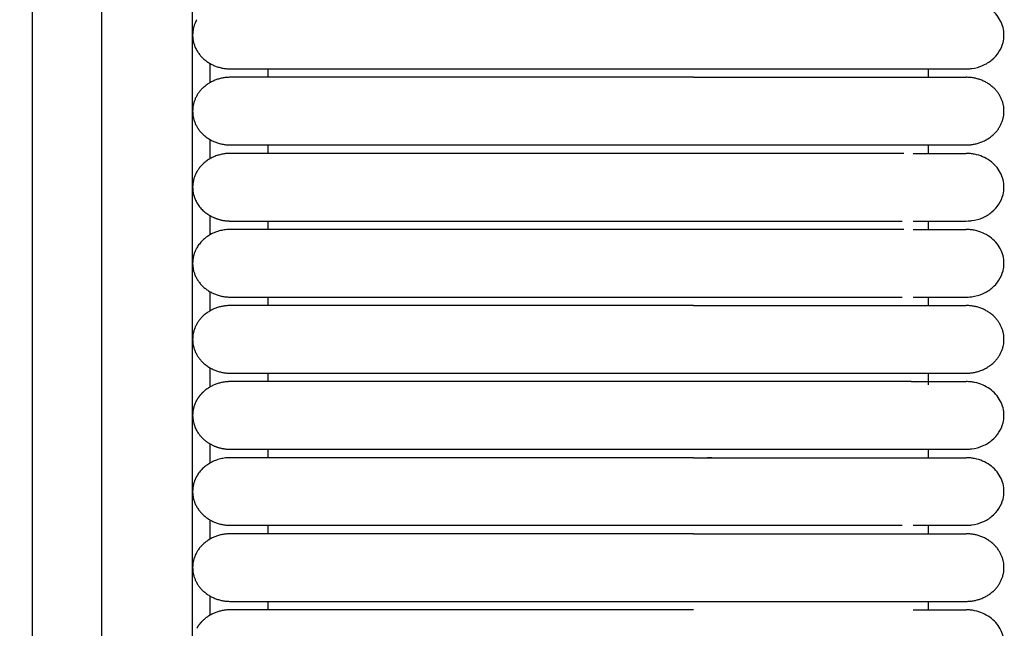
# Model space of a CAD drawing. Header units: millimetres. Extents: x -31695 to -19845, y -5614 to 7253.
# Tile 264 of 432: x -27600 to -27541, y 4823 to 4860. Entities that reach past the tile are written whole.
import ezdxf

# ---------------------------------------------------------------- set-up
doc = ezdxf.new("R2010")
doc.units = ezdxf.units.MM
doc.layers.add('2d', color=7, linetype='Continuous', true_color=0x000000)

msp = doc.modelspace()

# ---------------------------------------------------------------- linework, layer by layer
at = {"layer": '2d', "linetype": 'Continuous', "lineweight": -3}
msp.add_lwpolyline([(-27589.426, 4598.27), (-27589.426, 5374.719)], dxfattribs=at)
for points, knots in [([(-27595.609, 4580.414), (-27595.515, 4581.874), (-27595.437, 4583.335), (-27595.37, 4584.797), (-27595.297, 4586.378), (-27595.239, 4587.961), (-27595.189, 4589.544), (-27595.136, 4591.246), (-27595.094, 4592.949), (-27595.059, 4594.652), (-27595.021, 4596.505), (-27594.993, 4598.358), (-27594.97, 4600.211), (-27594.946, 4602.186), (-27594.929, 4604.161), (-27594.916, 4606.136), (-27594.902, 4608.199), (-27594.894, 4610.262), (-27594.888, 4612.325), (-27594.882, 4614.504), (-27594.879, 4616.683), (-27594.877, 4618.862), (-27594.875, 4622.137), (-27594.875, 4625.411), (-27594.875, 4628.686), (-27594.876, 4639.331), (-27594.875, 4649.975), (-27594.875, 4660.62), (-27594.875, 4672.699), (-27594.875, 4684.778), (-27594.875, 4696.856), (-27594.875, 4710.296), (-27594.875, 4723.735), (-27594.875, 4737.175), (-27594.875, 4751.989), (-27594.875, 4766.804), (-27594.875, 4781.619), (-27594.875, 4813.556), (-27594.875, 4845.491), (-27594.875, 4877.427), (-27594.875, 4910.929), (-27594.875, 4944.432), (-27594.875, 4977.935), (-27594.875, 5011.437), (-27594.875, 5044.939), (-27594.875, 5078.441), (-27594.875, 5094.409), (-27594.875, 5110.377), (-27594.875, 5126.346), (-27594.875, 5142.314), (-27594.875, 5158.284), (-27594.875, 5174.252), (-27594.875, 5181.659), (-27594.875, 5189.066), (-27594.875, 5196.473), (-27594.875, 5203.88), (-27594.875, 5211.288), (-27594.875, 5218.695), (-27594.875, 5224.095), (-27594.875, 5229.495), (-27594.875, 5234.895)], [0, 0, 0, 0, 4.32571, 4.32571, 4.32571, 9.006348, 9.006348, 9.006348, 14.041632, 14.041632, 14.041632, 19.519096, 19.519096, 19.519096, 25.35732, 25.35732, 25.35732, 31.454857, 31.454857, 31.454857, 37.895938, 37.895938, 37.895938, 47.575429, 47.575429, 47.575429, 79.038556, 79.038556, 79.038556, 114.740207, 114.740207, 114.740207, 154.464201, 154.464201, 154.464201, 198.253062, 198.253062, 198.253062, 292.648844, 292.648844, 292.648844, 391.674129, 391.674129, 391.674129, 490.698643, 490.698643, 490.698643, 537.896832, 537.896832, 537.896832, 585.096367, 585.096367, 585.096367, 606.990068, 606.990068, 606.990068, 628.884072, 628.884072, 628.884072, 644.845046, 644.845046, 644.845046, 644.845046]), ([(-27599.815, 4580.596), (-27599.721, 4582.035), (-27599.643, 4583.484), (-27599.576, 4584.924), (-27599.504, 4586.492), (-27599.444, 4588.061), (-27599.395, 4589.629), (-27599.341, 4591.321), (-27599.298, 4593.014), (-27599.263, 4594.706), (-27599.224, 4596.551), (-27599.195, 4598.396), (-27599.171, 4600.241), (-27599.146, 4602.211), (-27599.128, 4604.181), (-27599.114, 4606.15), (-27599.1, 4608.21), (-27599.09, 4610.269), (-27599.083, 4612.329), (-27599.076, 4614.506), (-27599.073, 4616.683), (-27599.07, 4618.86), (-27599.067, 4621.379), (-27599.066, 4623.899), (-27599.065, 4626.418), (-27599.065, 4627.173), (-27599.065, 4627.928), (-27599.064, 4628.683), (-27599.061, 4639.328), (-27599.058, 4649.973), (-27599.056, 4660.618), (-27599.053, 4672.697), (-27599.051, 4684.776), (-27599.049, 4696.855), (-27599.047, 4710.294), (-27599.046, 4723.734), (-27599.045, 4737.174), (-27599.043, 4751.989), (-27599.042, 4766.803), (-27599.041, 4781.618), (-27599.04, 4813.555), (-27599.039, 4845.491), (-27599.038, 4877.427), (-27599.038, 4910.93), (-27599.038, 4944.432), (-27599.038, 4977.935), (-27599.038, 5011.437), (-27599.038, 5044.939), (-27599.038, 5078.441), (-27599.039, 5094.41), (-27599.039, 5110.378), (-27599.039, 5126.346), (-27599.04, 5142.315), (-27599.04, 5158.284), (-27599.041, 5174.252), (-27599.042, 5181.659), (-27599.042, 5189.067), (-27599.043, 5196.474), (-27599.043, 5202.878), (-27599.044, 5209.282), (-27599.044, 5215.686)], [0, 0, 0, 0, 4.271346, 4.271346, 4.271346, 8.910793, 8.910793, 8.910793, 13.915218, 13.915218, 13.915218, 19.369775, 19.369775, 19.369775, 25.191998, 25.191998, 25.191998, 31.279337, 31.279337, 31.279337, 37.714779, 37.714779, 37.714779, 45.161136, 45.161136, 45.161136, 47.392834, 47.392834, 47.392834, 78.857016, 78.857016, 78.857016, 114.55941, 114.55941, 114.55941, 154.283912, 154.283912, 154.283912, 198.073133, 198.073133, 198.073133, 292.469323, 292.469323, 292.469323, 391.494727, 391.494727, 391.494727, 490.51936, 490.51936, 490.51936, 537.717708, 537.717708, 537.717708, 584.917492, 584.917492, 584.917492, 606.811354, 606.811354, 606.811354, 625.740521, 625.740521, 625.740521, 625.740521]), ([(-27542.959, 4856.579), (-27542.771, 4856.585), (-27542.696, 4856.592), (-27542.622, 4856.602), (-27542.398, 4856.632), (-27542.18, 4856.692), (-27541.976, 4856.78), (-27541.772, 4856.868), (-27541.583, 4856.983), (-27541.417, 4857.121), (-27541.086, 4857.396), (-27540.85, 4857.763), (-27540.749, 4858.157), (-27540.674, 4858.453), (-27540.674, 4858.765), (-27540.75, 4859.061), (-27540.825, 4859.357), (-27540.976, 4859.637), (-27541.187, 4859.875), (-27541.399, 4860.112), (-27541.671, 4860.306), (-27541.976, 4860.438), (-27542.129, 4860.504), (-27542.29, 4860.554), (-27542.455, 4860.588), (-27542.538, 4860.605), (-27542.622, 4860.618), (-27542.748, 4860.631), (-27542.79, 4860.634), (-27542.864, 4860.637), (-27542.928, 4860.638), (-27542.96, 4860.639)], [23.44555, 23.44555, 23.44555, 23.44555, 23.445752, 23.445752, 23.445752, 24.046207, 24.046207, 24.046207, 24.647027, 24.647027, 24.647027, 25.86133, 25.86133, 25.86133, 26.766902, 26.766902, 26.766902, 27.671821, 27.671821, 27.671821, 28.5771, 28.5771, 28.5771, 29.026846, 29.026846, 29.026846, 29.266289, 29.266289, 29.386002, 29.386002, 29.475728, 29.475728, 29.475728, 29.475728]), ([(-27546.154, 4856.579), (-27545.38, 4856.579), (-27544.743, 4856.579), (-27544.249, 4856.579), (-27543.83, 4856.579), (-27543.514, 4856.579), (-27543.3, 4856.579), (-27543.087, 4856.579), (-27542.975, 4856.579), (-27542.96, 4856.579)], [0, 0, 0, 0, 8.585639, 8.585639, 8.585639, 15.831644, 15.831644, 15.831644, 22.972454, 22.972454, 22.972454, 22.972454]), ([(-27546.155, 4851.504), (-27545.378, 4851.504), (-27544.742, 4851.504), (-27544.25, 4851.504), (-27543.83, 4851.504), (-27543.514, 4851.504), (-27543.301, 4851.504), (-27543.087, 4851.504), (-27542.975, 4851.504), (-27542.96, 4851.504)], [0, 0, 0, 0, 8.649968, 8.649968, 8.649968, 15.950267, 15.950267, 15.950267, 23.144583, 23.144583, 23.144583, 23.144583]), ([(-27542.959, 4847.444), (-27542.771, 4847.45), (-27542.696, 4847.457), (-27542.622, 4847.467), (-27542.398, 4847.497), (-27542.18, 4847.558), (-27541.976, 4847.645), (-27541.772, 4847.733), (-27541.583, 4847.848), (-27541.417, 4847.986), (-27541.086, 4848.262), (-27540.85, 4848.628), (-27540.749, 4849.022), (-27540.674, 4849.318), (-27540.674, 4849.63), (-27540.75, 4849.926), (-27540.825, 4850.222), (-27540.976, 4850.503), (-27541.187, 4850.74), (-27541.399, 4850.977), (-27541.671, 4851.172), (-27541.976, 4851.303), (-27542.129, 4851.369), (-27542.29, 4851.42), (-27542.455, 4851.453), (-27542.538, 4851.47), (-27542.622, 4851.483), (-27542.748, 4851.496), (-27542.79, 4851.499), (-27542.864, 4851.502), (-27542.928, 4851.504), (-27542.96, 4851.504)], [23.445517, 23.445517, 23.445517, 23.445517, 23.445741, 23.445741, 23.445741, 24.046197, 24.046197, 24.046197, 24.647018, 24.647018, 24.647018, 25.861324, 25.861324, 25.861324, 26.766897, 26.766897, 26.766897, 27.671818, 27.671818, 27.671818, 28.577099, 28.577099, 28.577099, 29.026845, 29.026845, 29.026845, 29.266288, 29.266288, 29.386002, 29.386002, 29.475728, 29.475728, 29.475728, 29.475728]), ([(-27559.349, 4847.444), (-27559.121, 4847.444), (-27558.891, 4847.444), (-27558.664, 4847.444), (-27558.436, 4847.444), (-27558.208, 4847.444), (-27557.98, 4847.444), (-27557.752, 4847.444), (-27557.525, 4847.444), (-27557.298, 4847.444), (-27557.071, 4847.444), (-27556.845, 4847.444), (-27556.62, 4847.444), (-27556.395, 4847.444), (-27556.171, 4847.444), (-27555.948, 4847.444), (-27555.726, 4847.444), (-27555.504, 4847.444), (-27555.284, 4847.444), (-27555.257, 4847.444), (-27555.229, 4847.444), (-27555.12, 4847.444), (-27555.065, 4847.444), (-27555.01, 4847.444), (-27554.956, 4847.444), (-27554.847, 4847.444), (-27554.738, 4847.444), (-27554.63, 4847.444), (-27554.413, 4847.444), (-27554.199, 4847.444), (-27553.987, 4847.444), (-27553.774, 4847.444), (-27553.565, 4847.444), (-27553.359, 4847.444), (-27553.153, 4847.444), (-27552.951, 4847.444), (-27552.752, 4847.444), (-27552.553, 4847.444), (-27552.358, 4847.444), (-27552.167, 4847.444), (-27551.976, 4847.444), (-27551.788, 4847.444), (-27551.605, 4847.444), (-27551.421, 4847.444), (-27551.242, 4847.444), (-27551.066, 4847.444), (-27550.891, 4847.444), (-27550.719, 4847.444), (-27550.552, 4847.444), (-27550.385, 4847.444), (-27550.222, 4847.444), (-27550.063, 4847.444), (-27549.906, 4847.444), (-27549.751, 4847.444), (-27549.548, 4847.444), (-27549.53, 4847.444), (-27549.513, 4847.444), (-27549.391, 4847.444), (-27549.356, 4847.444), (-27549.322, 4847.444), (-27549.185, 4847.444), (-27549.151, 4847.444), (-27549.117, 4847.444), (-27548.982, 4847.444), (-27548.949, 4847.444), (-27548.916, 4847.444), (-27548.784, 4847.444), (-27548.719, 4847.444), (-27548.654, 4847.444), (-27548.59, 4847.444), (-27548.526, 4847.444), (-27548.463, 4847.444), (-27548.401, 4847.444), (-27548.339, 4847.444), (-27548.277, 4847.444), (-27548.216, 4847.444), (-27548.156, 4847.444), (-27548.096, 4847.444), (-27548.037, 4847.444), (-27548.007, 4847.444), (-27547.978, 4847.444), (-27547.862, 4847.444), (-27547.805, 4847.444), (-27547.748, 4847.444), (-27546.808, 4847.444)], [0, 0, 0, 0, 0.688874, 0.688874, 0.688874, 1.379115, 1.379115, 1.379115, 2.070614, 2.070614, 2.070614, 2.763252, 2.763252, 2.763252, 3.45691, 3.45691, 3.45691, 4.151484, 4.151484, 4.151484, 4.325243, 4.325243, 4.325243, 4.499054, 4.499054, 4.499054, 4.846838, 4.846838, 4.846838, 5.543069, 5.543069, 5.543069, 6.238291, 6.238291, 6.238291, 6.927079, 6.927079, 6.927079, 7.609792, 7.609792, 7.609792, 8.286498, 8.286498, 8.286498, 8.957118, 8.957118, 8.957118, 9.621514, 9.621514, 9.621514, 10.279449, 10.279449, 10.279449, 11.006992, 11.006992, 11.006992, 11.23687, 11.23687, 11.23687, 11.54523, 11.54523, 11.54523, 11.855658, 11.855658, 11.855658, 12.168099, 12.168099, 12.168099, 12.482506, 12.482506, 12.482506, 12.798833, 12.798833, 12.798833, 13.117033, 13.117033, 13.117033, 13.437075, 13.437075, 13.437075, 13.758927, 13.758927, 13.758927, 14.082567, 14.082567, 14.082567, 14.082567]), ([(-27546.154, 4847.444), (-27545.38, 4847.444), (-27544.743, 4847.444), (-27544.249, 4847.444), (-27543.83, 4847.444), (-27543.514, 4847.444), (-27543.3, 4847.444), (-27543.087, 4847.444), (-27542.975, 4847.444), (-27542.96, 4847.444)], [0, 0, 0, 0, 8.58564, 8.58564, 8.58564, 15.831646, 15.831646, 15.831646, 22.972458, 22.972458, 22.972458, 22.972458]), ([(-27546.155, 4846.937), (-27545.378, 4846.937), (-27544.742, 4846.937), (-27544.25, 4846.937), (-27543.83, 4846.937), (-27543.514, 4846.937), (-27543.301, 4846.937), (-27543.087, 4846.937), (-27542.975, 4846.937), (-27542.96, 4846.937)], [0, 0, 0, 0, 8.649968, 8.649968, 8.649968, 15.950267, 15.950267, 15.950267, 23.144583, 23.144583, 23.144583, 23.144583]), ([(-27542.959, 4842.877), (-27542.771, 4842.883), (-27542.696, 4842.89), (-27542.622, 4842.9), (-27542.398, 4842.93), (-27542.18, 4842.99), (-27541.976, 4843.078), (-27541.772, 4843.166), (-27541.583, 4843.281), (-27541.417, 4843.419), (-27541.086, 4843.694), (-27540.85, 4844.06), (-27540.749, 4844.455), (-27540.674, 4844.751), (-27540.674, 4845.063), (-27540.75, 4845.359), (-27540.825, 4845.655), (-27540.976, 4845.935), (-27541.187, 4846.173), (-27541.399, 4846.41), (-27541.671, 4846.604), (-27541.976, 4846.736), (-27542.129, 4846.802), (-27542.29, 4846.852), (-27542.455, 4846.886), (-27542.538, 4846.903), (-27542.622, 4846.916), (-27542.748, 4846.928), (-27542.79, 4846.932), (-27542.864, 4846.935), (-27542.928, 4846.936), (-27542.96, 4846.937)], [23.445666, 23.445666, 23.445666, 23.445666, 23.445791, 23.445791, 23.445791, 24.046242, 24.046242, 24.046242, 24.647058, 24.647058, 24.647058, 25.861354, 25.861354, 25.861354, 26.766919, 26.766919, 26.766919, 27.671833, 27.671833, 27.671833, 28.577106, 28.577106, 28.577106, 29.026849, 29.026849, 29.026849, 29.26629, 29.26629, 29.386003, 29.386003, 29.475728, 29.475728, 29.475728, 29.475728]), ([(-27559.349, 4842.877), (-27559.121, 4842.877), (-27558.891, 4842.877), (-27558.664, 4842.877), (-27558.436, 4842.877), (-27558.208, 4842.877), (-27557.98, 4842.877), (-27557.752, 4842.877), (-27557.525, 4842.877), (-27557.298, 4842.877), (-27557.071, 4842.877), (-27556.845, 4842.877), (-27556.62, 4842.877), (-27556.395, 4842.877), (-27556.171, 4842.877), (-27555.948, 4842.877), (-27555.726, 4842.877), (-27555.504, 4842.877), (-27555.284, 4842.877), (-27555.257, 4842.877), (-27555.229, 4842.877), (-27555.12, 4842.877), (-27555.065, 4842.877), (-27555.01, 4842.877), (-27554.956, 4842.877), (-27554.847, 4842.877), (-27554.738, 4842.877), (-27554.63, 4842.877), (-27554.413, 4842.877), (-27554.199, 4842.877), (-27553.987, 4842.877), (-27553.774, 4842.877), (-27553.565, 4842.877), (-27553.359, 4842.877), (-27553.153, 4842.877), (-27552.951, 4842.877), (-27552.752, 4842.877), (-27552.553, 4842.877), (-27552.358, 4842.877), (-27552.167, 4842.877), (-27551.976, 4842.877), (-27551.788, 4842.877), (-27551.605, 4842.877), (-27551.421, 4842.877), (-27551.242, 4842.877), (-27551.066, 4842.877), (-27550.891, 4842.877), (-27550.719, 4842.877), (-27550.552, 4842.877), (-27550.386, 4842.877), (-27550.223, 4842.877), (-27550.063, 4842.877), (-27549.906, 4842.877), (-27549.751, 4842.877), (-27549.548, 4842.877), (-27549.53, 4842.877), (-27549.513, 4842.877), (-27549.391, 4842.877), (-27549.356, 4842.877), (-27549.322, 4842.877), (-27549.185, 4842.877), (-27549.151, 4842.877), (-27549.117, 4842.877), (-27548.982, 4842.877), (-27548.949, 4842.877), (-27548.916, 4842.877), (-27548.784, 4842.877), (-27548.719, 4842.877), (-27548.654, 4842.877), (-27548.59, 4842.877), (-27548.526, 4842.877), (-27548.463, 4842.877), (-27548.401, 4842.877), (-27548.338, 4842.877), (-27548.277, 4842.877), (-27548.216, 4842.877), (-27548.155, 4842.877), (-27548.095, 4842.877), (-27548.037, 4842.877), (-27548.007, 4842.877), (-27547.978, 4842.877), (-27547.862, 4842.877), (-27547.805, 4842.877), (-27547.748, 4842.877), (-27546.808, 4842.877)], [0, 0, 0, 0, 0.688874, 0.688874, 0.688874, 1.379115, 1.379115, 1.379115, 2.070614, 2.070614, 2.070614, 2.763252, 2.763252, 2.763252, 3.45691, 3.45691, 3.45691, 4.151484, 4.151484, 4.151484, 4.325243, 4.325243, 4.325243, 4.499054, 4.499054, 4.499054, 4.846838, 4.846838, 4.846838, 5.543069, 5.543069, 5.543069, 6.238291, 6.238291, 6.238291, 6.927079, 6.927079, 6.927079, 7.609792, 7.609792, 7.609792, 8.286498, 8.286498, 8.286498, 8.957118, 8.957118, 8.957118, 9.621515, 9.621515, 9.621515, 10.27945, 10.27945, 10.27945, 11.006992, 11.006992, 11.006992, 11.23687, 11.23687, 11.23687, 11.54523, 11.54523, 11.54523, 11.855658, 11.855658, 11.855658, 12.168099, 12.168099, 12.168099, 12.482507, 12.482507, 12.482507, 12.798833, 12.798833, 12.798833, 13.117033, 13.117033, 13.117033, 13.437076, 13.437076, 13.437076, 13.758927, 13.758927, 13.758927, 14.082568, 14.082568, 14.082568, 14.082568]), ([(-27546.154, 4842.877), (-27545.38, 4842.877), (-27544.743, 4842.877), (-27544.249, 4842.877), (-27543.83, 4842.877), (-27543.514, 4842.877), (-27543.3, 4842.877), (-27543.087, 4842.877), (-27542.975, 4842.877), (-27542.96, 4842.877)], [0, 0, 0, 0, 8.585641, 8.585641, 8.585641, 15.831647, 15.831647, 15.831647, 22.972459, 22.972459, 22.972459, 22.972459]), ([(-27546.278, 4837.802), (-27546.338, 4837.802), (-27546.389, 4837.802), (-27546.443, 4837.802), (-27546.497, 4837.802), (-27546.555, 4837.802), (-27546.707, 4837.802)], [2.256389, 2.256389, 2.256389, 2.256389, 2.844568, 2.844568, 2.844568, 3.431183, 3.431183, 3.431183, 3.431183]), ([(-27546.278, 4837.802), (-27546.273, 4837.802), (-27546.268, 4837.802), (-27546.246, 4837.802), (-27546.23, 4837.802), (-27546.214, 4837.802)], [2.497675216, 2.497675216, 2.497675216, 2.497675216, 2.497967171, 2.497967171, 2.498976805, 2.498976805, 2.498976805, 2.498976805]), ([(-27546.155, 4837.802), (-27545.378, 4837.802), (-27544.742, 4837.802), (-27544.25, 4837.802), (-27543.83, 4837.802), (-27543.514, 4837.802), (-27543.301, 4837.802), (-27543.087, 4837.802), (-27542.975, 4837.802), (-27542.96, 4837.802)], [0, 0, 0, 0, 8.649967, 8.649967, 8.649967, 15.950266, 15.950266, 15.950266, 23.144582, 23.144582, 23.144582, 23.144582]), ([(-27542.959, 4833.742), (-27542.771, 4833.748), (-27542.696, 4833.755), (-27542.621, 4833.765), (-27542.398, 4833.795), (-27542.18, 4833.856), (-27541.976, 4833.943), (-27541.772, 4834.031), (-27541.583, 4834.146), (-27541.417, 4834.284), (-27541.086, 4834.56), (-27540.85, 4834.926), (-27540.749, 4835.32), (-27540.674, 4835.616), (-27540.674, 4835.928), (-27540.75, 4836.224), (-27540.825, 4836.52), (-27540.976, 4836.801), (-27541.187, 4837.038), (-27541.399, 4837.275), (-27541.671, 4837.47), (-27541.976, 4837.601), (-27542.129, 4837.667), (-27542.29, 4837.718), (-27542.455, 4837.751), (-27542.538, 4837.768), (-27542.622, 4837.781), (-27542.748, 4837.794), (-27542.79, 4837.797), (-27542.864, 4837.8), (-27542.928, 4837.802), (-27542.96, 4837.802)], [23.444104, 23.444104, 23.444104, 23.444104, 23.445252, 23.445252, 23.445252, 24.045668, 24.045668, 24.045668, 24.646533, 24.646533, 24.646533, 25.860936, 25.860936, 25.860936, 26.766563, 26.766563, 26.766563, 27.671544, 27.671544, 27.671544, 28.576875, 28.576875, 28.576875, 29.026652, 29.026652, 29.026652, 29.266111, 29.266111, 29.385834, 29.385834, 29.475564, 29.475564, 29.475564, 29.475564]), ([(-27546.154, 4833.742), (-27545.38, 4833.742), (-27544.743, 4833.742), (-27544.249, 4833.742), (-27543.83, 4833.742), (-27543.514, 4833.742), (-27543.3, 4833.742), (-27543.086, 4833.742), (-27542.975, 4833.742), (-27542.96, 4833.742)], [0, 0, 0, 0, 8.587773, 8.587773, 8.587773, 15.835579, 15.835579, 15.835579, 22.978165, 22.978165, 22.978165, 22.978165]), ([(-27559.349, 4833.235), (-27559.121, 4833.235), (-27558.457, 4833.235), (-27557.794, 4833.235), (-27557.361, 4833.235)], [1.5131938, 1.5131938, 1.5131938, 1.5131938, 1.5643554, 1.6619678, 1.6619678, 1.6619678, 1.6619678]), ([(-27557.361, 4833.235), (-27550.665, 4833.235), (-27546.263, 4833.235), (-27544.25, 4833.235), (-27543.83, 4833.235), (-27543.514, 4833.235), (-27543.301, 4833.235), (-27543.087, 4833.235), (-27542.975, 4833.235), (-27542.96, 4833.235)], [-26.131293, -26.131293, -26.131293, -26.131293, 8.818765, 8.818765, 8.818765, 16.034048, 16.034048, 16.034048, 23.144582, 23.144582, 23.144582, 23.144582]), ([(-27542.96, 4829.175), (-27542.771, 4829.181), (-27542.696, 4829.188), (-27542.621, 4829.198), (-27542.398, 4829.228), (-27542.18, 4829.288), (-27541.976, 4829.376), (-27541.772, 4829.464), (-27541.583, 4829.579), (-27541.417, 4829.717), (-27541.086, 4829.992), (-27540.85, 4830.358), (-27540.749, 4830.753), (-27540.674, 4831.049), (-27540.674, 4831.361), (-27540.75, 4831.657), (-27540.825, 4831.953), (-27540.976, 4832.233), (-27541.187, 4832.471), (-27541.399, 4832.708), (-27541.671, 4832.902), (-27541.976, 4833.034), (-27542.129, 4833.1), (-27542.29, 4833.15), (-27542.455, 4833.184), (-27542.538, 4833.201), (-27542.622, 4833.214), (-27542.748, 4833.226), (-27542.79, 4833.23), (-27542.864, 4833.233), (-27542.928, 4833.234), (-27542.96, 4833.235)], [22.969496, 22.969496, 22.969496, 22.969496, 23.177543, 23.177543, 23.177543, 23.803038, 23.803038, 23.803038, 24.429001, 24.429001, 24.429001, 25.694129, 25.694129, 25.694129, 26.637583, 26.637583, 26.637583, 27.580365, 27.580365, 27.580365, 28.52351, 28.52351, 28.52351, 28.992074, 28.992074, 28.992074, 29.241536, 29.241536, 29.366259, 29.366259, 29.459737, 29.459737, 29.459737, 29.459737]), ([(-27559.349, 4829.175), (-27559.121, 4829.175), (-27558.892, 4829.175), (-27558.664, 4829.175), (-27558.595, 4829.175), (-27558.525, 4829.175), (-27558.456, 4829.175)], [1.7577839, 1.7577839, 1.7577839, 1.7577839, 2.3635354, 2.3635354, 2.3635354, 2.5477547, 2.5477547, 2.5477547, 2.5477547]), ([(-27558.456, 4829.175), (-27558.297, 4829.175), (-27558.138, 4829.175), (-27557.98, 4829.175), (-27557.752, 4829.175), (-27557.525, 4829.175), (-27557.298, 4829.175), (-27557.071, 4829.175), (-27556.845, 4829.175), (-27556.62, 4829.175), (-27556.395, 4829.175), (-27556.171, 4829.175), (-27555.948, 4829.175), (-27555.726, 4829.175), (-27555.504, 4829.175), (-27555.284, 4829.175), (-27555.257, 4829.175), (-27555.229, 4829.175), (-27555.12, 4829.175), (-27555.065, 4829.175), (-27555.01, 4829.175), (-27554.956, 4829.175), (-27554.847, 4829.175), (-27554.738, 4829.175), (-27554.63, 4829.175), (-27554.413, 4829.175), (-27554.199, 4829.175), (-27553.987, 4829.175), (-27553.774, 4829.175), (-27553.565, 4829.175), (-27553.359, 4829.175), (-27553.153, 4829.175), (-27552.951, 4829.175), (-27552.752, 4829.175), (-27552.553, 4829.175), (-27552.358, 4829.175), (-27552.167, 4829.175), (-27551.976, 4829.175), (-27551.788, 4829.175), (-27551.605, 4829.175), (-27551.421, 4829.175), (-27551.242, 4829.175), (-27551.066, 4829.175), (-27550.891, 4829.175), (-27550.719, 4829.175), (-27550.552, 4829.175), (-27550.385, 4829.175), (-27550.222, 4829.175), (-27550.063, 4829.175), (-27549.905, 4829.175), (-27549.751, 4829.175), (-27549.548, 4829.175), (-27549.53, 4829.175), (-27549.513, 4829.175), (-27549.391, 4829.175), (-27549.356, 4829.175), (-27549.322, 4829.175), (-27549.185, 4829.175), (-27549.151, 4829.175), (-27549.117, 4829.175), (-27548.982, 4829.175), (-27548.949, 4829.175), (-27548.916, 4829.175), (-27548.784, 4829.175), (-27548.719, 4829.175), (-27548.654, 4829.175), (-27548.59, 4829.175), (-27548.526, 4829.175), (-27548.463, 4829.175), (-27548.401, 4829.175), (-27548.339, 4829.175), (-27548.277, 4829.175), (-27548.216, 4829.175), (-27548.156, 4829.175), (-27548.096, 4829.175), (-27548.037, 4829.175), (-27548.007, 4829.175), (-27547.978, 4829.175), (-27547.862, 4829.175), (-27547.805, 4829.175), (-27547.748, 4829.175), (-27546.808, 4829.175)], [2.547755, 2.547755, 2.547755, 2.547755, 3.032042, 3.032042, 3.032042, 3.729322, 3.729322, 3.729322, 4.427752, 4.427752, 4.427752, 5.127209, 5.127209, 5.127209, 5.827591, 5.827591, 5.827591, 6.002803, 6.002803, 6.002803, 6.178068, 6.178068, 6.178068, 6.528759, 6.528759, 6.528759, 7.230811, 7.230811, 7.230811, 7.931846, 7.931846, 7.931846, 8.626394, 8.626394, 8.626394, 9.314815, 9.314815, 9.314815, 9.997179, 9.997179, 9.997179, 10.673406, 10.673406, 10.673406, 11.343358, 11.343358, 11.343358, 12.006794, 12.006794, 12.006794, 12.74042, 12.74042, 12.74042, 12.97222, 12.97222, 12.97222, 13.283158, 13.283158, 13.283158, 13.596181, 13.596181, 13.596181, 13.911235, 13.911235, 13.911235, 14.228271, 14.228271, 14.228271, 14.547243, 14.547243, 14.547243, 14.868104, 14.868104, 14.868104, 15.190822, 15.190822, 15.190822, 15.515364, 15.515364, 15.515364, 15.841711, 15.841711, 15.841711, 15.841711]), ([(-27546.154, 4829.175), (-27545.38, 4829.175), (-27544.743, 4829.175), (-27544.249, 4829.175), (-27543.83, 4829.175), (-27543.514, 4829.175), (-27543.3, 4829.175), (-27543.086, 4829.175), (-27542.975, 4829.175), (-27542.96, 4829.175)], [0, 0, 0, 0, 8.587774, 8.587774, 8.587774, 15.835581, 15.835581, 15.835581, 22.978167, 22.978167, 22.978167, 22.978167]), ([(-27546.155, 4824.1), (-27545.378, 4824.1), (-27544.742, 4824.1), (-27544.25, 4824.1), (-27543.83, 4824.1), (-27543.514, 4824.1), (-27543.301, 4824.1), (-27543.087, 4824.1), (-27542.975, 4824.1), (-27542.96, 4824.1)], [0, 0, 0, 0, 8.649967, 8.649967, 8.649967, 15.950266, 15.950266, 15.950266, 23.144582, 23.144582, 23.144582, 23.144582]), ([(-27542.96, 4820.04), (-27542.771, 4820.046), (-27542.696, 4820.053), (-27542.621, 4820.063), (-27542.398, 4820.093), (-27542.18, 4820.154), (-27541.976, 4820.241), (-27541.772, 4820.329), (-27541.583, 4820.444), (-27541.417, 4820.582), (-27541.086, 4820.857), (-27540.85, 4821.224), (-27540.749, 4821.618), (-27540.674, 4821.914), (-27540.674, 4822.226), (-27540.75, 4822.522), (-27540.825, 4822.818), (-27540.976, 4823.099), (-27541.187, 4823.336), (-27541.399, 4823.573), (-27541.671, 4823.767), (-27541.976, 4823.899), (-27542.129, 4823.965), (-27542.29, 4824.016), (-27542.455, 4824.049), (-27542.538, 4824.066), (-27542.622, 4824.079), (-27542.748, 4824.092), (-27542.79, 4824.095), (-27542.864, 4824.098), (-27542.928, 4824.099), (-27542.96, 4824.1)], [22.969562, 22.969562, 22.969562, 22.969562, 23.177608, 23.177608, 23.177608, 23.803096, 23.803096, 23.803096, 24.429052, 24.429052, 24.429052, 25.694166, 25.694166, 25.694166, 26.637609, 26.637609, 26.637609, 27.580381, 27.580381, 27.580381, 28.523515, 28.523515, 28.523515, 28.992074, 28.992074, 28.992074, 29.241533, 29.241533, 29.366254, 29.366254, 29.459732, 29.459732, 29.459732, 29.459732])]:
    msp.add_open_spline(points, degree=3, knots=knots, dxfattribs=at)
for points, weights, knots in [([(-27589.179, 4859.531), (-27589.426, 4859.096), (-27589.426, 4858.609), (-27589.426, 4857.768), (-27588.762, 4857.174), (-27588.099, 4856.579), (-27587.16, 4856.579)], [0.874965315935, 0.909550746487, 1, 0.853553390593, 0.853553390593, 0.853553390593, 1], [2.290392, 2.290392, 2.290392, 3.313708, 3.313708, 4.970563, 4.970563, 6.627417, 6.627417, 6.627417]), ([(-27587.16, 4856.072), (-27589.426, 4856.072), (-27589.426, 4854.042), (-27589.426, 4852.012), (-27587.16, 4852.012)], [1, 0.707106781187, 1, 0.707106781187, 1], [6.283185, 6.283185, 6.283185, 9.424778, 9.424778, 12.566371, 12.566371, 12.566371]), ([(-27587.16, 4856.579), (-27587.16, 4856.579), (-27584.836, 4856.579), (-27582.512, 4856.579), (-27579.226, 4856.579)], [1, 0.853553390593, 0.853553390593, 0.853553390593, 1], [0, 0, 0, 5.79899, 5.79899, 11.59798, 11.59798, 11.59798]), ([(-27579.226, 4856.072), (-27582.512, 4856.072), (-27584.836, 4856.072), (-27587.16, 4856.072), (-27587.16, 4856.072)], [1, 0.853553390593, 0.853553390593, 0.853553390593, 1], [0, 0, 0, 5.79899, 5.79899, 11.59798, 11.59798, 11.59798]), ([(-27559.349, 4856.072), (-27553.715, 4856.072), (-27549.732, 4856.072), (-27547.068, 4856.072), (-27546.154, 4856.072)], [1, 0.853553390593, 0.853553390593, 0.853553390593, 0.919067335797], [0, 0, 0, 9.941125, 9.941125, 16.590224, 16.590224, 16.590224]), ([(-27542.96, 4852.012), (-27540.693, 4852.012), (-27540.693, 4854.042), (-27540.693, 4856.072), (-27542.96, 4856.072)], [1, 0.707106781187, 1, 0.707106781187, 1], [0, 0, 0, 1.570796, 1.570796, 3.141593, 3.141593, 3.141593]), ([(-27587.16, 4852.012), (-27587.16, 4852.012), (-27584.836, 4852.012), (-27582.512, 4852.012), (-27579.226, 4852.012)], [1, 0.853553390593, 0.853553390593, 0.853553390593, 1], [0, 0, 0, 5.79899, 5.79899, 11.59798, 11.59798, 11.59798]), ([(-27559.349, 4852.012), (-27553.715, 4852.012), (-27549.732, 4852.012), (-27547.068, 4852.012), (-27546.154, 4852.012)], [1, 0.853553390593, 0.853553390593, 0.853553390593, 0.919067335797], [0, 0, 0, 9.941125, 9.941125, 16.590224, 16.590224, 16.590224]), ([(-27587.16, 4851.504), (-27589.426, 4851.504), (-27589.426, 4849.474), (-27589.426, 4848.23), (-27588.189, 4847.666)], [1, 0.707106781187, 1, 0.797556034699, 0.874965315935], [12.566371, 12.566371, 12.566371, 15.707963, 15.707963, 17.879391, 17.879391, 17.879391]), ([(-27579.226, 4851.504), (-27582.512, 4851.504), (-27584.836, 4851.504), (-27587.16, 4851.504), (-27587.16, 4851.504)], [1, 0.853553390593, 0.853553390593, 0.853553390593, 1], [0, 0, 0, 5.79899, 5.79899, 11.59798, 11.59798, 11.59798]), ([(-27587.16, 4847.444), (-27587.16, 4847.444), (-27584.836, 4847.444), (-27582.512, 4847.444), (-27579.226, 4847.444)], [1, 0.853553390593, 0.853553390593, 0.853553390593, 1], [0, 0, 0, 5.79899, 5.79899, 11.59798, 11.59798, 11.59798]), ([(-27579.226, 4846.937), (-27582.512, 4846.937), (-27584.836, 4846.937), (-27587.16, 4846.937), (-27587.16, 4846.937)], [1, 0.853553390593, 0.853553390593, 0.853553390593, 1], [0, 0, 0, 5.79899, 5.79899, 11.59798, 11.59798, 11.59798]), ([(-27589.179, 4845.829), (-27589.426, 4845.394), (-27589.426, 4844.907), (-27589.426, 4844.066), (-27588.762, 4843.472), (-27588.099, 4842.877), (-27587.16, 4842.877)], [0.874965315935, 0.909550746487, 1, 0.853553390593, 0.853553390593, 0.853553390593, 1], [2.290392, 2.290392, 2.290392, 3.313708, 3.313708, 4.970563, 4.970563, 6.627417, 6.627417, 6.627417]), ([(-27587.16, 4842.877), (-27587.16, 4842.877), (-27584.836, 4842.877), (-27582.512, 4842.877), (-27579.226, 4842.877)], [1, 0.853553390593, 0.853553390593, 0.853553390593, 1], [0, 0, 0, 5.79899, 5.79899, 11.59798, 11.59798, 11.59798]), ([(-27587.16, 4842.37), (-27589.426, 4842.37), (-27589.426, 4840.34), (-27589.426, 4838.31), (-27587.16, 4838.31)], [1, 0.707106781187, 1, 0.707106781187, 1], [6.283185, 6.283185, 6.283185, 9.424778, 9.424778, 12.566371, 12.566371, 12.566371]), ([(-27579.226, 4842.37), (-27582.512, 4842.37), (-27584.836, 4842.37), (-27587.16, 4842.37), (-27587.16, 4842.37)], [1, 0.853553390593, 0.853553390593, 0.853553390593, 1], [0, 0, 0, 5.79899, 5.79899, 11.59798, 11.59798, 11.59798]), ([(-27559.349, 4842.37), (-27553.715, 4842.37), (-27549.732, 4842.37), (-27547.068, 4842.37), (-27546.154, 4842.37)], [1, 0.853553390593, 0.853553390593, 0.853553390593, 0.919067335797], [0, 0, 0, 9.941125, 9.941125, 16.590224, 16.590224, 16.590224]), ([(-27542.96, 4838.31), (-27540.693, 4838.31), (-27540.693, 4840.34), (-27540.693, 4842.37), (-27542.96, 4842.37)], [1, 0.707106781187, 1, 0.707106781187, 1], [0, 0, 0, 1.570796, 1.570796, 3.141593, 3.141593, 3.141593]), ([(-27587.16, 4837.802), (-27588.099, 4837.802), (-27588.762, 4837.208), (-27589.016, 4836.98), (-27589.179, 4836.694)], [1, 0.853553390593, 0.853553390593, 0.853553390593, 0.874965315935], [0, 0, 0, 1.656854, 1.656854, 2.290392, 2.290392, 2.290392]), ([(-27587.16, 4838.31), (-27587.16, 4838.31), (-27584.836, 4838.31), (-27582.512, 4838.31), (-27579.226, 4838.31)], [1, 0.853553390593, 0.853553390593, 0.853553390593, 1], [0, 0, 0, 5.79899, 5.79899, 11.59798, 11.59798, 11.59798]), ([(-27579.226, 4837.802), (-27582.512, 4837.802), (-27584.836, 4837.802), (-27587.16, 4837.802), (-27587.16, 4837.802)], [1, 0.853553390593, 0.853553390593, 0.853553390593, 1], [0, 0, 0, 5.79899, 5.79899, 11.59798, 11.59798, 11.59798]), ([(-27559.349, 4838.31), (-27553.715, 4838.31), (-27549.732, 4838.31), (-27547.068, 4838.31), (-27546.154, 4838.31)], [1, 0.853553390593, 0.853553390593, 0.853553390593, 0.919067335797], [0, 0, 0, 9.941125, 9.941125, 16.590224, 16.590224, 16.590224]), ([(-27589.179, 4836.694), (-27589.426, 4836.26), (-27589.426, 4835.772), (-27589.426, 4834.528), (-27588.189, 4833.964)], [0.874965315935, 0.909550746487, 1, 0.797556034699, 0.874965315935], [14.737798, 14.737798, 14.737798, 15.707963, 15.707963, 17.879391, 17.879391, 17.879391]), ([(-27587.16, 4833.742), (-27587.16, 4833.742), (-27584.836, 4833.742), (-27582.512, 4833.742), (-27579.226, 4833.742)], [1, 0.853553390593, 0.853553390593, 0.853553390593, 1], [0, 0, 0, 5.79899, 5.79899, 11.59798, 11.59798, 11.59798]), ([(-27579.226, 4833.235), (-27582.512, 4833.235), (-27584.836, 4833.235), (-27587.16, 4833.235), (-27587.16, 4833.235)], [1, 0.853553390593, 0.853553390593, 0.853553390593, 1], [0, 0, 0, 5.79899, 5.79899, 11.59798, 11.59798, 11.59798]), ([(-27589.179, 4832.126), (-27589.426, 4831.692), (-27589.426, 4831.205), (-27589.426, 4830.364), (-27588.762, 4829.77), (-27588.099, 4829.175), (-27587.16, 4829.175)], [0.874965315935, 0.909550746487, 1, 0.853553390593, 0.853553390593, 0.853553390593, 1], [2.290392, 2.290392, 2.290392, 3.313708, 3.313708, 4.970563, 4.970563, 6.627417, 6.627417, 6.627417]), ([(-27587.16, 4829.175), (-27587.16, 4829.175), (-27584.836, 4829.175), (-27582.512, 4829.175), (-27579.226, 4829.175)], [1, 0.853553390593, 0.853553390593, 0.853553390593, 1], [0, 0, 0, 5.79899, 5.79899, 11.59798, 11.59798, 11.59798]), ([(-27587.16, 4828.667), (-27589.426, 4828.667), (-27589.426, 4826.638), (-27589.426, 4824.608), (-27587.16, 4824.608)], [1, 0.707106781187, 1, 0.707106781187, 1], [6.283185, 6.283185, 6.283185, 9.424778, 9.424778, 12.566371, 12.566371, 12.566371]), ([(-27579.226, 4828.667), (-27582.512, 4828.667), (-27584.836, 4828.667), (-27587.16, 4828.667), (-27587.16, 4828.667)], [1, 0.853553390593, 0.853553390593, 0.853553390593, 1], [0, 0, 0, 5.79899, 5.79899, 11.59798, 11.59798, 11.59798]), ([(-27559.349, 4828.667), (-27553.715, 4828.667), (-27549.732, 4828.667), (-27547.068, 4828.667), (-27546.154, 4828.667)], [1, 0.853553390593, 0.853553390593, 0.853553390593, 0.919067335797], [0, 0, 0, 9.941125, 9.941125, 16.590224, 16.590224, 16.590224]), ([(-27542.96, 4824.608), (-27540.693, 4824.608), (-27540.693, 4826.638), (-27540.693, 4828.667), (-27542.96, 4828.667)], [1, 0.707106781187, 1, 0.707106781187, 1], [0, 0, 0, 1.570796, 1.570796, 3.141593, 3.141593, 3.141593]), ([(-27587.16, 4824.608), (-27587.16, 4824.608), (-27584.836, 4824.608), (-27582.512, 4824.608), (-27579.226, 4824.608)], [1, 0.853553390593, 0.853553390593, 0.853553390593, 1], [0, 0, 0, 5.79899, 5.79899, 11.59798, 11.59798, 11.59798]), ([(-27559.349, 4824.608), (-27553.715, 4824.608), (-27549.732, 4824.608), (-27547.068, 4824.608), (-27546.154, 4824.608)], [1, 0.853553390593, 0.853553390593, 0.853553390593, 0.919067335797], [0, 0, 0, 9.941125, 9.941125, 16.590224, 16.590224, 16.590224]), ([(-27587.16, 4824.1), (-27588.099, 4824.1), (-27588.762, 4823.506), (-27589.016, 4823.278), (-27589.179, 4822.992)], [1, 0.853553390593, 0.853553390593, 0.853553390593, 0.874965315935], [0, 0, 0, 1.656854, 1.656854, 2.290392, 2.290392, 2.290392]), ([(-27579.226, 4824.1), (-27582.512, 4824.1), (-27584.836, 4824.1), (-27587.16, 4824.1), (-27587.16, 4824.1)], [1, 0.853553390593, 0.853553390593, 0.853553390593, 1], [0, 0, 0, 5.79899, 5.79899, 11.59798, 11.59798, 11.59798])]:
    msp.add_rational_spline(points, weights, degree=2, knots=knots, dxfattribs=at)
for points, degree in [([(-27588.372, 4855.757), (-27588.372, 4856.136), (-27588.372, 4856.515), (-27588.372, 4856.894)], 3), ([(-27584.893, 4856.072), (-27584.893, 4856.325), (-27584.893, 4856.579)], 2), ([(-27579.226, 4856.579), (-27562.69, 4856.579), (-27546.154, 4856.579)], 2), ([(-27559.349, 4856.072), (-27569.288, 4856.072), (-27579.226, 4856.072)], 2), ([(-27545.226, 4856.072), (-27545.226, 4856.325), (-27545.226, 4856.579)], 2), ([(-27588.372, 4851.19), (-27588.372, 4851.568), (-27588.372, 4851.947), (-27588.372, 4852.327)], 3), ([(-27584.893, 4851.504), (-27584.893, 4851.758), (-27584.893, 4852.012)], 2), ([(-27579.226, 4852.012), (-27569.288, 4852.012), (-27559.349, 4852.012)], 2), ([(-27545.226, 4851.504), (-27545.226, 4851.758), (-27545.226, 4852.012)], 2), ([(-27546.707, 4851.504), (-27562.967, 4851.504), (-27579.226, 4851.504)], 2), ([(-27588.372, 4846.622), (-27588.372, 4847.001), (-27588.372, 4847.38), (-27588.372, 4847.759)], 3), ([(-27584.893, 4846.937), (-27584.893, 4847.191), (-27584.893, 4847.444)], 2), ([(-27579.226, 4847.444), (-27569.288, 4847.444), (-27559.349, 4847.444)], 2), ([(-27545.226, 4846.937), (-27545.226, 4847.191), (-27545.226, 4847.444)], 2), ([(-27546.707, 4846.937), (-27562.967, 4846.937), (-27579.226, 4846.937)], 2), ([(-27588.372, 4842.055), (-27588.372, 4842.434), (-27588.372, 4842.813), (-27588.372, 4843.192)], 3), ([(-27584.893, 4842.37), (-27584.893, 4842.623), (-27584.893, 4842.877)], 2), ([(-27579.226, 4842.877), (-27569.288, 4842.877), (-27559.349, 4842.877)], 2), ([(-27545.226, 4842.37), (-27545.226, 4842.623), (-27545.226, 4842.877)], 2), ([(-27559.349, 4842.37), (-27569.288, 4842.37), (-27579.226, 4842.37)], 2), ([(-27588.372, 4837.487), (-27588.372, 4837.866), (-27588.372, 4838.246), (-27588.372, 4838.625)], 3), ([(-27584.893, 4837.802), (-27584.893, 4838.056), (-27584.893, 4838.31)], 2), ([(-27579.226, 4838.31), (-27569.288, 4838.31), (-27559.349, 4838.31)], 2), ([(-27546.707, 4837.802), (-27562.967, 4837.802), (-27579.226, 4837.802)], 2), ([(-27546.214, 4837.802), (-27546.194, 4837.802), (-27546.174, 4837.802), (-27546.155, 4837.802)], 3), ([(-27545.983, 4837.796), (-27545.928, 4837.8), (-27545.873, 4837.802), (-27545.817, 4837.802)], 3), ([(-27545.226, 4837.613), (-27545.226, 4837.961), (-27545.226, 4838.31)], 2), ([(-27545.226, 4837.613), (-27545.226, 4837.961), (-27545.226, 4838.31)], 2), ([(-27588.372, 4832.92), (-27588.372, 4833.299), (-27588.372, 4833.678), (-27588.372, 4834.057)], 3), ([(-27584.893, 4833.235), (-27584.893, 4833.489), (-27584.893, 4833.742)], 2), ([(-27579.226, 4833.742), (-27562.69, 4833.742), (-27546.154, 4833.742)], 2), ([(-27545.226, 4833.235), (-27545.226, 4833.489), (-27545.226, 4833.742)], 2), ([(-27559.349, 4833.235), (-27569.288, 4833.235), (-27579.226, 4833.235)], 2), ([(-27558.238, 4833.235), (-27558.323, 4833.235), (-27558.409, 4833.235), (-27558.494, 4833.235)], 3), ([(-27588.372, 4828.353), (-27588.372, 4828.732), (-27588.372, 4829.111), (-27588.372, 4829.49)], 3), ([(-27584.893, 4828.668), (-27584.893, 4828.921), (-27584.893, 4829.175)], 2), ([(-27579.226, 4829.175), (-27569.288, 4829.175), (-27559.349, 4829.175)], 2), ([(-27545.226, 4828.667), (-27545.226, 4828.921), (-27545.226, 4829.175)], 2), ([(-27584.893, 4828.667), (-27584.893, 4828.668), (-27584.893, 4828.668)], 2), ([(-27559.349, 4828.667), (-27569.288, 4828.667), (-27579.226, 4828.667)], 2), ([(-27588.372, 4823.785), (-27588.372, 4824.164), (-27588.372, 4824.543), (-27588.372, 4824.922)], 3), ([(-27584.893, 4824.1), (-27584.893, 4824.354), (-27584.893, 4824.608)], 2), ([(-27579.226, 4824.608), (-27569.288, 4824.608), (-27559.349, 4824.608)], 2), ([(-27545.226, 4824.1), (-27545.226, 4824.354), (-27545.226, 4824.608)], 2), ([(-27559.349, 4824.1), (-27569.288, 4824.1), (-27579.226, 4824.1)], 2)]:
    msp.add_open_spline(points, degree=degree, dxfattribs=at)
for points, weights in [([(-27546.154, 4856.072), (-27542.96, 4856.072), (-27542.96, 4856.072)], [0.919067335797, 0.951503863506, 1]), ([(-27546.154, 4852.012), (-27542.96, 4852.012), (-27542.96, 4852.012)], [0.919067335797, 0.951503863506, 1]), ([(-27588.189, 4847.666), (-27587.704, 4847.444), (-27587.16, 4847.444)], [0.874965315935, 0.909550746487, 1]), ([(-27587.16, 4846.937), (-27588.549, 4846.937), (-27589.179, 4845.829)], [1, 0.797556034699, 0.874965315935]), ([(-27546.154, 4842.37), (-27542.96, 4842.37), (-27542.96, 4842.37)], [0.919067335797, 0.951503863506, 1]), ([(-27546.154, 4838.31), (-27542.96, 4838.31), (-27542.96, 4838.31)], [0.919067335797, 0.951503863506, 1]), ([(-27588.189, 4833.964), (-27587.704, 4833.742), (-27587.16, 4833.742)], [0.874965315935, 0.909550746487, 1]), ([(-27587.16, 4833.235), (-27588.549, 4833.235), (-27589.179, 4832.126)], [1, 0.797556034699, 0.874965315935]), ([(-27546.154, 4828.667), (-27542.96, 4828.667), (-27542.96, 4828.667)], [0.919067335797, 0.951503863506, 1]), ([(-27546.154, 4824.608), (-27542.96, 4824.608), (-27542.96, 4824.608)], [0.919067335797, 0.951503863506, 1])]:
    msp.add_rational_spline(points, weights, degree=2, dxfattribs=at)

doc.saveas('drawing.dxf')
